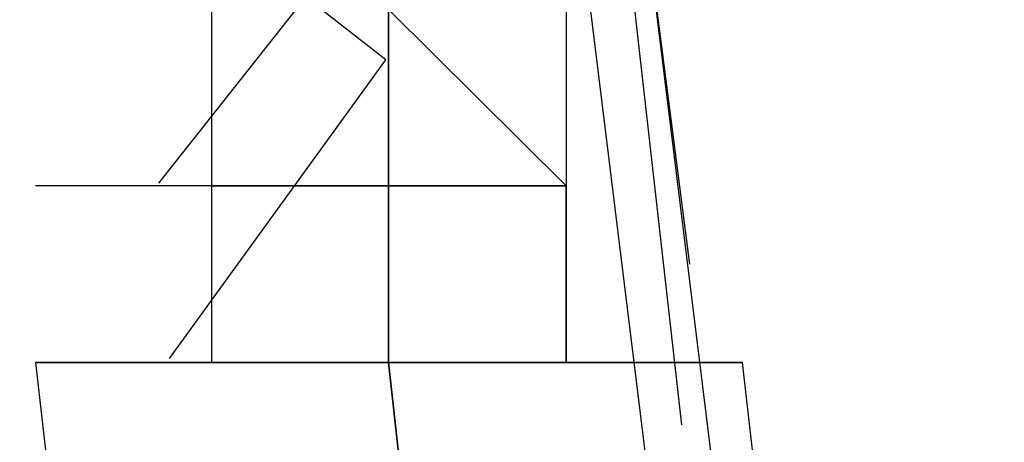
# Model space of a CAD drawing. Header units: feet. Extents: x -79 to 198, y -22 to 181.
# Tile 910 of 982: x 136.7055 to 136.7797, y 130.7718 to 130.8036. Entities that reach past the tile are written whole.
import ezdxf

# ---------------------------------------------------------------- set-up
doc = ezdxf.new("R2010")
doc.units = ezdxf.units.FT
doc.layers.add('A-LINEA', color=7, linetype='CONTINUOUS')

msp = doc.modelspace()

# ---------------------------------------------------------------- linework, layer by layer
at = {"layer": 'A-LINEA'}
for p, q in [((136.7486, 130.8428), (136.756, 130.7852)), ((136.7486, 130.8428), (136.756, 130.7852)), ((136.7489, 130.8307), (136.7554, 130.7731)), ((136.7489, 130.8307), (136.7554, 130.7731)), ((136.72, 130.7911), (136.72, 130.8044)), ((136.72, 130.7911), (136.72, 130.8044)), ((136.7333, 130.7911), (136.7333, 130.8044)), ((136.7333, 130.8044), (136.7333, 130.7911)), ((136.7333, 130.8044), (136.7333, 130.7911)), ((136.7333, 130.8044), (136.7333, 130.7911)), ((136.7333, 130.8044), (136.7333, 130.7911)), ((136.7333, 130.8044), (136.7333, 130.7911)), ((136.7333, 130.8044), (136.7333, 130.7911)), ((136.7333, 130.7911), (136.7333, 130.8044)), ((136.7333, 130.7911), (136.7333, 130.8044)), ((136.7333, 130.8044), (136.7333, 130.7911)), ((136.7333, 130.8044), (136.7333, 130.7911)), ((136.7333, 130.8044), (136.7333, 130.7911)), ((136.7333, 130.8044), (136.7333, 130.7911)), ((136.7333, 130.8044), (136.7333, 130.7911)), ((136.7333, 130.8044), (136.7333, 130.7911)), ((136.7333, 130.7911), (136.7333, 130.8044)), ((136.7467, 130.8044), (136.7467, 130.7911)), ((136.7467, 130.8044), (136.7467, 130.7911)), ((136.72, 130.7911), (136.72, 130.7911)), ((136.72, 130.7911), (136.72, 130.7911)), ((136.72, 130.7911), (136.72, 130.7911)), ((136.72, 130.7911), (136.72, 130.7911)), ((136.72, 130.7911), (136.72, 130.7911)), ((136.72, 130.7911), (136.72, 130.7911)), ((136.72, 130.7911), (136.72, 130.7911)), ((136.72, 130.7911), (136.72, 130.7911)), ((136.72, 130.7911), (136.72, 130.7911)), ((136.72, 130.7911), (136.72, 130.7911)), ((136.72, 130.7911), (136.72, 130.7911)), ((136.72, 130.7911), (136.72, 130.7911)), ((136.72, 130.7911), (136.72, 130.7911)), ((136.72, 130.7911), (136.72, 130.7911)), ((136.72, 130.7911), (136.72, 130.7911)), ((136.7333, 130.7911), (136.72, 130.7911)), ((136.72, 130.7911), (136.72, 130.7911)), ((136.72, 130.7911), (136.72, 130.7911)), ((136.72, 130.7778), (136.72, 130.7911)), ((136.72, 130.7911), (136.72, 130.7911)), ((136.7333, 130.7911), (136.72, 130.7911)), ((136.72, 130.7911), (136.72, 130.7911)), ((136.72, 130.7911), (136.72, 130.7911)), ((136.72, 130.7911), (136.7333, 130.7911)), ((136.72, 130.7911), (136.72, 130.7911)), ((136.72, 130.7911), (136.72, 130.7911)), ((136.72, 130.7911), (136.72, 130.7911)), ((136.72, 130.7911), (136.72, 130.7911)), ((136.72, 130.7911), (136.72, 130.7911)), ((136.72, 130.7911), (136.72, 130.7911)), ((136.72, 130.7911), (136.72, 130.7911)), ((136.72, 130.7911), (136.72, 130.7911)), ((136.72, 130.7911), (136.72, 130.7911)), ((136.72, 130.7911), (136.72, 130.7911)), ((136.72, 130.7911), (136.72, 130.7911)), ((136.72, 130.7911), (136.72, 130.7911)), ((136.72, 130.7911), (136.72, 130.7911)), ((136.72, 130.7911), (136.72, 130.7911)), ((136.72, 130.7911), (136.72, 130.7911)), ((136.72, 130.7911), (136.72, 130.7911)), ((136.72, 130.7911), (136.72, 130.7911)), ((136.72, 130.7911), (136.72, 130.7911)), ((136.7333, 130.7911), (136.72, 130.7911)), ((136.72, 130.7911), (136.72, 130.7911)), ((136.72, 130.7911), (136.72, 130.7911)), ((136.72, 130.7778), (136.72, 130.7911)), ((136.72, 130.7911), (136.72, 130.7911)), ((136.7333, 130.7911), (136.72, 130.7911)), ((136.72, 130.7911), (136.72, 130.7911)), ((136.72, 130.7911), (136.72, 130.7911)), ((136.72, 130.7911), (136.7333, 130.7911)), ((136.72, 130.7911), (136.72, 130.7911)), ((136.72, 130.7911), (136.72, 130.7911)), ((136.72, 130.7911), (136.72, 130.7911)), ((136.7333, 130.7911), (136.7333, 130.7911)), ((136.7333, 130.7911), (136.7333, 130.7911)), ((136.7333, 130.7911), (136.7333, 130.7911)), ((136.7333, 130.7911), (136.7333, 130.7911)), ((136.7333, 130.7911), (136.7333, 130.7911)), ((136.7333, 130.7911), (136.7333, 130.7911)), ((136.7333, 130.7911), (136.7333, 130.7911)), ((136.7333, 130.7911), (136.7333, 130.7911)), ((136.7333, 130.7911), (136.7333, 130.7911)), ((136.7333, 130.7911), (136.7333, 130.7911)), ((136.7333, 130.7911), (136.7333, 130.7911)), ((136.7333, 130.7911), (136.7333, 130.7911)), ((136.7333, 130.7911), (136.7333, 130.7911)), ((136.7333, 130.7911), (136.7333, 130.7911)), ((136.7333, 130.7911), (136.7333, 130.7911)), ((136.7333, 130.7911), (136.7333, 130.7911)), ((136.7333, 130.7911), (136.7333, 130.7911)), ((136.7333, 130.7911), (136.7333, 130.7911)), ((136.7333, 130.7911), (136.7333, 130.7911)), ((136.7333, 130.7911), (136.7333, 130.7911)), ((136.7333, 130.7911), (136.7333, 130.7911)), ((136.7333, 130.7911), (136.7333, 130.7911)), ((136.7333, 130.7911), (136.7333, 130.7911)), ((136.7333, 130.7911), (136.7333, 130.7911)), ((136.7333, 130.7911), (136.7333, 130.7911)), ((136.7333, 130.7911), (136.7333, 130.7911)), ((136.7333, 130.7911), (136.7333, 130.7911)), ((136.7333, 130.7911), (136.7333, 130.7911)), ((136.7333, 130.7911), (136.7333, 130.7911)), ((136.7333, 130.7911), (136.7333, 130.7911)), ((136.7333, 130.7911), (136.7333, 130.7911)), ((136.7467, 130.7911), (136.7333, 130.7911)), ((136.7333, 130.7911), (136.7333, 130.7911)), ((136.7333, 130.7911), (136.7333, 130.7911)), ((136.7333, 130.7911), (136.7333, 130.7911)), ((136.7333, 130.7911), (136.7333, 130.7911)), ((136.7333, 130.7911), (136.7467, 130.7911)), ((136.7333, 130.7911), (136.7333, 130.7911)), ((136.7333, 130.7911), (136.7467, 130.7911)), ((136.7333, 130.7911), (136.7333, 130.7911)), ((136.7333, 130.7911), (136.7333, 130.7911)), ((136.7333, 130.7911), (136.7333, 130.7911)), ((136.7333, 130.7911), (136.7333, 130.7911)), ((136.7333, 130.7911), (136.7333, 130.7911)), ((136.7333, 130.7911), (136.7333, 130.7911)), ((136.7333, 130.7911), (136.7333, 130.7911)), ((136.7333, 130.7911), (136.7333, 130.7911)), ((136.7333, 130.7911), (136.7333, 130.7911)), ((136.7333, 130.7911), (136.7333, 130.7911)), ((136.7333, 130.7911), (136.7333, 130.7911)), ((136.7333, 130.7911), (136.7333, 130.7911)), ((136.7333, 130.7911), (136.7333, 130.7911)), ((136.7333, 130.7911), (136.7333, 130.7911)), ((136.7333, 130.7911), (136.7333, 130.7911)), ((136.7333, 130.7911), (136.7333, 130.7911)), ((136.7333, 130.7911), (136.7333, 130.7911)), ((136.7333, 130.7911), (136.7333, 130.7911)), ((136.7333, 130.7911), (136.7333, 130.7911)), ((136.7333, 130.7911), (136.7333, 130.7911)), ((136.7333, 130.7911), (136.7333, 130.7911)), ((136.7333, 130.7911), (136.7333, 130.7911)), ((136.7333, 130.7911), (136.7333, 130.7911)), ((136.7333, 130.7911), (136.7333, 130.7911)), ((136.7333, 130.7911), (136.7333, 130.7911)), ((136.7333, 130.7911), (136.7333, 130.7911)), ((136.7333, 130.7911), (136.7333, 130.7911)), ((136.7333, 130.7911), (136.7333, 130.7911)), ((136.7333, 130.7911), (136.7333, 130.7911)), ((136.7333, 130.7911), (136.7333, 130.7911)), ((136.7333, 130.7911), (136.7333, 130.7911)), ((136.7333, 130.7911), (136.7333, 130.7911)), ((136.7333, 130.7911), (136.7333, 130.7911)), ((136.7333, 130.7911), (136.7333, 130.7911)), ((136.7333, 130.7911), (136.7333, 130.7911)), ((136.7333, 130.7911), (136.7333, 130.7911)), ((136.7333, 130.7911), (136.7333, 130.7911)), ((136.7333, 130.7911), (136.7333, 130.7911)), ((136.7333, 130.7911), (136.7333, 130.7911)), ((136.7333, 130.7911), (136.7333, 130.7911)), ((136.7333, 130.7911), (136.7333, 130.7911)), ((136.7333, 130.7911), (136.7333, 130.7911)), ((136.7333, 130.7911), (136.7333, 130.7911)), ((136.7467, 130.7911), (136.7333, 130.7911)), ((136.7333, 130.7911), (136.7333, 130.7911)), ((136.7333, 130.7911), (136.7333, 130.7911)), ((136.7333, 130.7911), (136.7333, 130.7911)), ((136.7333, 130.7911), (136.7333, 130.7911)), ((136.7333, 130.7911), (136.7467, 130.7911)), ((136.7333, 130.7911), (136.7333, 130.7911)), ((136.7333, 130.7911), (136.7467, 130.7911)), ((136.7333, 130.7911), (136.7333, 130.7911)), ((136.7333, 130.7911), (136.7333, 130.7911)), ((136.7333, 130.7911), (136.7333, 130.7911)), ((136.7333, 130.7911), (136.7333, 130.7911)), ((136.7333, 130.7911), (136.7333, 130.7911)), ((136.7333, 130.7911), (136.7333, 130.7911)), ((136.7333, 130.7911), (136.7333, 130.7911)), ((136.7333, 130.7911), (136.7333, 130.7911)), ((136.7333, 130.7911), (136.7333, 130.7911)), ((136.7333, 130.7911), (136.7333, 130.7911)), ((136.7333, 130.7911), (136.7333, 130.7911)), ((136.7333, 130.7911), (136.7333, 130.7911)), ((136.7467, 130.7911), (136.7467, 130.7911)), ((136.7467, 130.7911), (136.7467, 130.7911)), ((136.7467, 130.7911), (136.7467, 130.7911)), ((136.7467, 130.7911), (136.7467, 130.7911)), ((136.7467, 130.7911), (136.7467, 130.7911)), ((136.7467, 130.7911), (136.7467, 130.7911)), ((136.7467, 130.7911), (136.7467, 130.7911)), ((136.7467, 130.7911), (136.7467, 130.7911)), ((136.7467, 130.7911), (136.7467, 130.7778)), ((136.7467, 130.7911), (136.7467, 130.7911)), ((136.7467, 130.7911), (136.7467, 130.7911)), ((136.7467, 130.7911), (136.7467, 130.7911)), ((136.7467, 130.7911), (136.7467, 130.7911)), ((136.7467, 130.7911), (136.7467, 130.7911)), ((136.7467, 130.7911), (136.7467, 130.7911)), ((136.7467, 130.7911), (136.7467, 130.7778)), ((136.7467, 130.7911), (136.7467, 130.7911)), ((136.7467, 130.7911), (136.7467, 130.7911)), ((136.7467, 130.7911), (136.7467, 130.7911)), ((136.7467, 130.7911), (136.7467, 130.7911)), ((136.7467, 130.7911), (136.7467, 130.7911)), ((136.7467, 130.7911), (136.7467, 130.7911)), ((136.7467, 130.7911), (136.7467, 130.7911)), ((136.7467, 130.7778), (136.7467, 130.7911)), ((136.7467, 130.7778), (136.7467, 130.7911)), ((136.7467, 130.7778), (136.7467, 130.7911)), ((136.7467, 130.7911), (136.7467, 130.7911)), ((136.7467, 130.7911), (136.7467, 130.7911)), ((136.7467, 130.7911), (136.7467, 130.7911)), ((136.7467, 130.7911), (136.7467, 130.7911)), ((136.7467, 130.7911), (136.7467, 130.7911)), ((136.7467, 130.7911), (136.7467, 130.7911)), ((136.7467, 130.7911), (136.7467, 130.7911)), ((136.7467, 130.7911), (136.7467, 130.7911)), ((136.7467, 130.7911), (136.7467, 130.7778)), ((136.7467, 130.7911), (136.7467, 130.7911)), ((136.7467, 130.7911), (136.7467, 130.7911)), ((136.7467, 130.7911), (136.7467, 130.7911)), ((136.7467, 130.7911), (136.7467, 130.7911)), ((136.7467, 130.7911), (136.7467, 130.7911)), ((136.7467, 130.7911), (136.7467, 130.7911)), ((136.7467, 130.7911), (136.7467, 130.7778)), ((136.7467, 130.7911), (136.7467, 130.7911)), ((136.7467, 130.7911), (136.7467, 130.7911)), ((136.7467, 130.7911), (136.7467, 130.7911)), ((136.7467, 130.7911), (136.7467, 130.7911)), ((136.7467, 130.7911), (136.7467, 130.7911)), ((136.7467, 130.7911), (136.7467, 130.7911)), ((136.7467, 130.7911), (136.7467, 130.7911)), ((136.7467, 130.7778), (136.7467, 130.7911)), ((136.7467, 130.7778), (136.7467, 130.7911)), ((136.7467, 130.7778), (136.7467, 130.7911)), ((136.7067, 130.7778), (136.7067, 130.7778)), ((136.7067, 130.7778), (136.7067, 130.7778)), ((136.7067, 130.7778), (136.7067, 130.7778)), ((136.7067, 130.7778), (136.7067, 130.7778)), ((136.7067, 130.7778), (136.7067, 130.7778)), ((136.7067, 130.7778), (136.7067, 130.7778)), ((136.7067, 130.7778), (136.7067, 130.7778)), ((136.7067, 130.7778), (136.7067, 130.7778)), ((136.72, 130.7778), (136.72, 130.7778)), ((136.72, 130.7778), (136.72, 130.7778)), ((136.72, 130.7778), (136.72, 130.7778)), ((136.72, 130.7778), (136.72, 130.7778)), ((136.72, 130.7778), (136.72, 130.7778)), ((136.72, 130.7778), (136.72, 130.7778)), ((136.72, 130.7778), (136.72, 130.7778)), ((136.72, 130.7778), (136.72, 130.7778)), ((136.72, 130.7778), (136.72, 130.7778)), ((136.72, 130.7778), (136.72, 130.7778)), ((136.72, 130.7778), (136.72, 130.7778)), ((136.72, 130.7778), (136.72, 130.7778)), ((136.72, 130.7778), (136.72, 130.7778)), ((136.72, 130.7778), (136.72, 130.7778)), ((136.7333, 130.7778), (136.7333, 130.7778)), ((136.7333, 130.7778), (136.7333, 130.7778)), ((136.7333, 130.7778), (136.7333, 130.7778)), ((136.7333, 130.7778), (136.7333, 130.7778)), ((136.7333, 130.7778), (136.7333, 130.7778)), ((136.7333, 130.7778), (136.7333, 130.7778)), ((136.7333, 130.7778), (136.7333, 130.7778)), ((136.7333, 130.7778), (136.7333, 130.7778)), ((136.7333, 130.7778), (136.7333, 130.7778)), ((136.7333, 130.7778), (136.7333, 130.7778)), ((136.7467, 130.7778), (136.7467, 130.7778)), ((136.7467, 130.7778), (136.7467, 130.7778)), ((136.7467, 130.7778), (136.7467, 130.7778)), ((136.7467, 130.7778), (136.7467, 130.7778)), ((136.7467, 130.7778), (136.7467, 130.7778)), ((136.7467, 130.7778), (136.7467, 130.7778)), ((136.7467, 130.7778), (136.7467, 130.7778)), ((136.7467, 130.7778), (136.7467, 130.7778)), ((136.7467, 130.7778), (136.7467, 130.7778)), ((136.7467, 130.7778), (136.7467, 130.7778)), ((136.7467, 130.7778), (136.7467, 130.7778)), ((136.7467, 130.7778), (136.7467, 130.7778)), ((136.7467, 130.7778), (136.7467, 130.7778)), ((136.7467, 130.7778), (136.7467, 130.7778))]:
    msp.add_line(p, q, dxfattribs=at)
for points in [[(138.3067, 108.7111), (138.2133, 112.1778), (138.0667, 115.6578), (137.8533, 119.1244), (137.6, 122.5911), (137.28, 126.0578), (136.9067, 129.5244), (136.48, 132.9778), (136, 136.4178), (135.4667, 139.8578), (134.88, 143.2844)], [(138.3067, 108.7111), (138.2133, 112.1778), (138.0667, 115.6578), (137.8533, 119.1244), (137.6, 122.5911), (137.28, 126.0578), (136.9067, 129.5244), (136.48, 132.9778), (136, 136.4178), (135.4667, 139.8578), (134.88, 143.2844)], [(138.3467, 106.2578), (138.2933, 109.6444), (138.1733, 113.0311), (138.0267, 116.4044), (137.8133, 119.7778), (137.5467, 123.1511), (137.2267, 126.5244), (136.8667, 129.8844), (136.4533, 133.2444), (135.9733, 136.5911), (135.4533, 139.9378), (134.88, 143.2711)], [(138.3467, 106.2578), (138.2933, 109.6444), (138.1733, 113.0311), (138.0267, 116.4044), (137.8133, 119.7778), (137.5467, 123.1511), (137.2267, 126.5244), (136.8667, 129.8844), (136.4533, 133.2444), (135.9733, 136.5911), (135.4533, 139.9378), (134.88, 143.2711)], [(136.716, 130.7913), (136.7332, 130.8131), (136.712, 130.8311)], [(136.716, 130.7913), (136.7332, 130.8131), (136.712, 130.8311)], [(136.7467, 130.7911), (136.7333, 130.8044), (136.72, 130.8178)], [(136.7467, 130.7911), (136.7333, 130.8044), (136.72, 130.8178)], [(136.7168, 130.7781), (136.7331, 130.8006), (136.7112, 130.8177)], [(136.7168, 130.7781), (136.7331, 130.8006), (136.7112, 130.8177)], [(136.7467, 130.7911), (136.7333, 130.7911), (136.72, 130.7911), (136.7067, 130.7911)], [(136.7467, 130.7911), (136.7333, 130.7911), (136.72, 130.7911), (136.7067, 130.7911)], [(136.72, 130.7778), (136.72, 130.7911), (136.7333, 130.7911)], [(136.7333, 130.7778), (136.7333, 130.7778), (136.7333, 130.7911), (136.72, 130.7911)], [(136.7333, 130.7911), (136.7333, 130.7778), (136.72, 130.7778)], [(136.72, 130.7778), (136.72, 130.7911), (136.7333, 130.7911)], [(136.7333, 130.7778), (136.7333, 130.7778), (136.7333, 130.7911), (136.72, 130.7911)], [(136.7333, 130.7911), (136.7333, 130.7778), (136.72, 130.7778)], [(137.1733, 126.8578), (136.7333, 130.7778), (136.7067, 130.7778), (137.1467, 126.8578), (137.16, 126.8578), (137.1733, 126.8578)], [(136.7067, 130.7778), (136.72, 130.7778), (136.7333, 130.7778), (136.7467, 130.7778), (136.76, 130.7778)], [(137.1733, 126.8578), (136.7333, 130.7778), (136.7067, 130.7778), (137.1467, 126.8578), (137.16, 126.8578), (137.1733, 126.8578)], [(136.7067, 130.7778), (136.72, 130.7778), (136.7333, 130.7778), (136.7467, 130.7778), (136.76, 130.7778)], [(137.2, 126.8578), (136.76, 130.7778), (136.7467, 130.7778), (136.7333, 130.7778), (137.1733, 126.8578), (137.2, 126.8578)], [(137.2, 126.8578), (136.76, 130.7778), (136.7467, 130.7778), (136.7333, 130.7778), (137.1733, 126.8578), (137.2, 126.8578)]]:
    msp.add_lwpolyline(points, dxfattribs=at)

doc.saveas('drawing.dxf')
